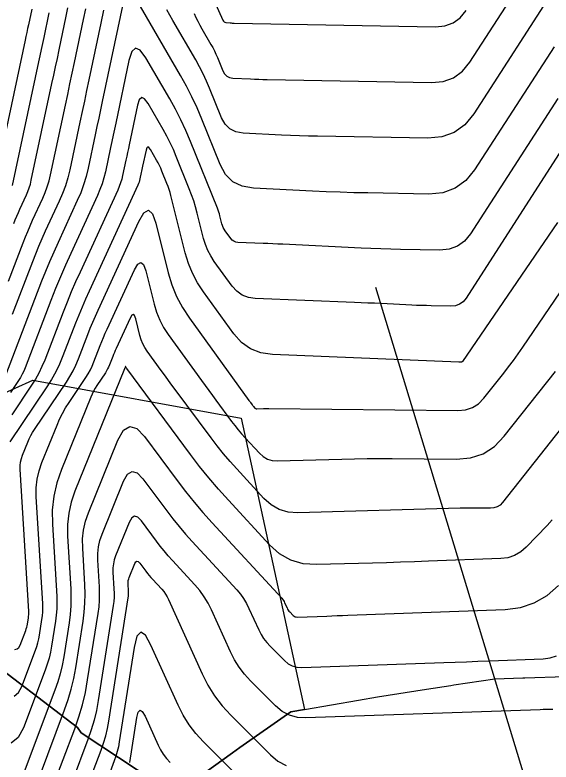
# Model space of a CAD drawing. Extents: x 1354696 to 1366163, y 660729 to 670380.
# Drawn here: x 1361561 to 1361604, y 664898.2 to 664958.1 of the extents above; entities that cross this region are included whole.
import ezdxf

# ---------------------------------------------------------------- set-up
doc = ezdxf.new("R2010")
doc.units = 0
for name, color, linetype in [('R_Contours', 7, 'Continuous'), ('R_Erosion', 7, 'Continuous'), ('R_Fin Surface', 7, 'Continuous')]:
    doc.layers.add(name, color=color, linetype=linetype)

msp = doc.modelspace()

# ---------------------------------------------------------------- linework, layer by layer
at = {"layer": 'R_Contours'}
for points in [[(1361574.807, 664964.15), (1361577.73, 664957.635), (1361577.77, 664957.567), (1361577.823, 664957.516), (1361577.888, 664957.481), (1361577.965, 664957.464), (1361578.297, 664957.428), (1361578.381, 664957.42), (1361578.464, 664957.413), (1361578.547, 664957.409), (1361578.631, 664957.406), (1361594.774, 664957.104), (1361595.527, 664957.175), (1361596.189, 664957.417), (1361596.759, 664957.831), (1361597.238, 664958.417)], [(1361575.42, 664958.165), (1361575.563, 664957.857), (1361575.714, 664957.553), (1361575.873, 664957.253), (1361576.04, 664956.957), (1361576.771, 664955.699), (1361576.913, 664955.444), (1361577.045, 664955.185), (1361577.169, 664954.921), (1361577.283, 664954.653), (1361577.721, 664953.57), (1361577.853, 664953.331), (1361578.031, 664953.157), (1361578.254, 664953.046), (1361578.523, 664953), (1361579.933, 664952.931), (1361580.265, 664952.916), (1361580.598, 664952.904), (1361580.93, 664952.894), (1361581.263, 664952.887), (1361594.461, 664952.639), (1361595.402, 664952.728), (1361596.229, 664953.03), (1361596.942, 664953.548), (1361597.541, 664954.279), (1361602.603, 664962.121)], [(1361604.506, 664960.463), (1361597.843, 664950.142), (1361597.125, 664949.264), (1361596.27, 664948.644), (1361595.278, 664948.281), (1361594.149, 664948.174), (1361585.308, 664948.34), (1361584.585, 664948.356), (1361583.862, 664948.378), (1361583.14, 664948.405), (1361582.418, 664948.437), (1361579.353, 664948.587), (1361578.768, 664948.687), (1361578.283, 664948.927), (1361577.896, 664949.306), (1361577.609, 664949.825), (1361576.658, 664952.179), (1361576.41, 664952.763), (1361576.142, 664953.336), (1361575.853, 664953.9), (1361575.544, 664954.454), (1361573.701, 664957.626), (1361573.463, 664958.049), (1361573.236, 664958.478)], [(1361569.749, 664959.176), (1361568.053, 664951.132), (1361567.911, 664950.462), (1361567.769, 664949.792), (1361567.627, 664949.122), (1361567.484, 664948.452), (1361566.91, 664945.773), (1361566.749, 664945.11), (1361566.552, 664944.458), (1361566.319, 664943.818), (1361566.05, 664943.19), (1361564.503, 664939.833), (1361564.155, 664939.063), (1361563.821, 664938.288), (1361563.499, 664937.508), (1361563.189, 664936.723), (1361560.288, 664929.182)], [(1361604.284, 664955.513), (1361597.918, 664945.654), (1361597.206, 664944.783), (1361596.358, 664944.168), (1361595.374, 664943.807), (1361594.254, 664943.702), (1361589.353, 664943.794), (1361588.24, 664943.819), (1361587.127, 664943.852), (1361586.015, 664943.894), (1361584.903, 664943.944), (1361580.182, 664944.173), (1361579.282, 664944.328), (1361578.535, 664944.698), (1361577.94, 664945.282), (1361577.497, 664946.081), (1361576.033, 664949.705), (1361575.651, 664950.604), (1361575.238, 664951.487), (1361574.794, 664952.355), (1361574.318, 664953.208), (1361570.819, 664959.232)], [(1361562.393, 664958.516), (1361562.13, 664957.271), (1361562.064, 664956.96), (1361561.998, 664956.648), (1361561.932, 664956.337), (1361561.865, 664956.026), (1361559.851, 664946.617), (1361559.749, 664946.341), (1361559.586, 664946.18), (1361559.361, 664946.131), (1361559.074, 664946.196), (1361557.805, 664946.684), (1361557.492, 664946.814), (1361557.186, 664946.959), (1361556.888, 664947.119), (1361556.598, 664947.294), (1361544.982, 664954.711), (1361544.056, 664955.275), (1361543.108, 664955.798), (1361542.138, 664956.28), (1361541.147, 664956.72), (1361537.139, 664958.4)], [(1361560.518, 664936.727), (1361561.705, 664939.813), (1361561.884, 664940.268), (1361562.071, 664940.719), (1361562.265, 664941.168), (1361562.466, 664941.614), (1361563.285, 664943.391), (1361563.477, 664943.839), (1361563.643, 664944.296), (1361563.784, 664944.761), (1361563.899, 664945.235), (1361565.094, 664950.819), (1361565.278, 664951.676), (1361565.46, 664952.535), (1361565.642, 664953.393), (1361565.824, 664954.251), (1361566.548, 664957.684), (1361566.722, 664958.544)], [(1361568.144, 664958.449), (1361567.933, 664957.407), (1361566.975, 664952.866), (1361566.795, 664952.014), (1361566.615, 664951.163), (1361566.434, 664950.312), (1361566.252, 664949.461), (1361565.438, 664945.66), (1361565.281, 664945.014), (1361565.089, 664944.38), (1361564.862, 664943.757), (1361564.601, 664943.145), (1361563.484, 664940.723), (1361563.21, 664940.116), (1361562.946, 664939.504), (1361562.692, 664938.888), (1361562.447, 664938.268), (1361560.829, 664934.061)], [(1361560.963, 664941.357), (1361561.077, 664941.647), (1361561.196, 664941.935), (1361561.319, 664942.221), (1361561.447, 664942.504), (1361561.969, 664943.636), (1361562.091, 664943.921), (1361562.197, 664944.212), (1361562.287, 664944.509), (1361562.36, 664944.81), (1361564.018, 664952.554), (1361564.162, 664953.23), (1361564.306, 664953.906), (1361564.45, 664954.582), (1361564.592, 664955.258), (1361565.163, 664957.962), (1361565.3, 664958.639)], [(1361563.778, 664958.239), (1361563.361, 664956.264), (1361563.257, 664955.771), (1361563.152, 664955.277), (1361563.047, 664954.784), (1361562.942, 664954.29), (1361560.821, 664944.385)], [(1361604.586, 664951.376), (1361597.573, 664940.514), (1361597.099, 664939.934), (1361596.535, 664939.525), (1361595.88, 664939.285), (1361595.134, 664939.215), (1361591.972, 664939.274), (1361591.182, 664939.292), (1361590.392, 664939.315), (1361589.602, 664939.345), (1361588.812, 664939.38), (1361582.527, 664939.686), (1361582.132, 664939.705), (1361581.737, 664939.723), (1361581.341, 664939.74), (1361580.946, 664939.756), (1361578.933, 664939.837), (1361578.762, 664939.861), (1361578.61, 664939.921), (1361578.476, 664940.015), (1361578.361, 664940.143), (1361577.915, 664940.759), (1361577.828, 664940.893), (1361577.754, 664941.033), (1361577.694, 664941.179), (1361577.648, 664941.332), (1361577.492, 664941.956), (1361577.45, 664942.111), (1361577.403, 664942.265), (1361577.35, 664942.417), (1361577.293, 664942.567), (1361575.133, 664947.91), (1361574.76, 664948.787), (1361574.357, 664949.65), (1361573.923, 664950.498), (1361573.459, 664951.33), (1361571.541, 664954.631), (1361571.097, 664955.237), (1361570.724, 664955.402), (1361570.421, 664955.128), (1361570.189, 664954.414), (1361569.131, 664949.398), (1361569.028, 664948.909), (1361568.924, 664948.42), (1361568.82, 664947.932), (1361568.715, 664947.443), (1361568.297, 664945.489), (1361568.179, 664945.005), (1361568.036, 664944.529), (1361567.866, 664944.062), (1361567.67, 664943.604), (1361565.521, 664938.942), (1361565.101, 664938.011), (1361564.696, 664937.073), (1361564.306, 664936.129), (1361563.931, 664935.178), (1361561.86, 664929.795), (1361561.749, 664929.529), (1361561.623, 664929.27), (1361561.483, 664929.018), (1361561.329, 664928.774), (1361560.682, 664927.813)], [(1361604.888, 664947.239), (1361597.228, 664935.374), (1361596.992, 664935.085), (1361596.711, 664934.882), (1361596.386, 664934.762), (1361596.015, 664934.728), (1361594.442, 664934.757), (1361594.049, 664934.766), (1361593.656, 664934.778), (1361593.263, 664934.792), (1361592.871, 664934.81), (1361590.428, 664934.929), (1361589.89, 664934.954), (1361589.351, 664934.979), (1361588.813, 664935.002), (1361588.275, 664935.024), (1361580.319, 664935.342), (1361579.768, 664935.421), (1361579.277, 664935.612), (1361578.846, 664935.915), (1361578.476, 664936.33), (1361577.038, 664938.314), (1361576.757, 664938.745), (1361576.519, 664939.196), (1361576.326, 664939.667), (1361576.178, 664940.16), (1361575.673, 664942.172), (1361575.539, 664942.672), (1361575.387, 664943.166), (1361575.218, 664943.656), (1361575.032, 664944.139), (1361573.986, 664946.728), (1361573.752, 664947.28), (1361573.498, 664947.823), (1361573.225, 664948.356), (1361572.933, 664948.88), (1361571.726, 664950.958), (1361571.446, 664951.339), (1361571.211, 664951.443), (1361571.021, 664951.27), (1361570.874, 664950.821), (1361570.209, 664947.664), (1361570.144, 664947.357), (1361570.079, 664947.049), (1361570.013, 664946.742), (1361569.947, 664946.434), (1361569.684, 664945.204), (1361569.61, 664944.899), (1361569.519, 664944.6), (1361569.413, 664944.306), (1361569.289, 664944.018), (1361566.267, 664937.462), (1361565.908, 664936.664), (1361565.561, 664935.862), (1361565.227, 664935.053), (1361564.907, 664934.239), (1361563.433, 664930.409), (1361563.213, 664929.882), (1361562.964, 664929.37), (1361562.688, 664928.872), (1361562.382, 664928.39), (1361560.791, 664926.026)], [(1361604.556, 664941.435), (1361596.937, 664930.3), (1361596.93, 664930.289), (1361596.921, 664930.278), (1361596.905, 664930.257), (1361596.9, 664930.252), (1361596.895, 664930.249), (1361596.889, 664930.247), (1361596.883, 664930.247), (1361596.742, 664930.248), (1361596.716, 664930.249), (1361596.69, 664930.249), (1361596.665, 664930.25), (1361596.639, 664930.251), (1361581.704, 664930.847), (1361580.774, 664930.981), (1361579.944, 664931.304), (1361579.216, 664931.816), (1361578.59, 664932.516), (1361576.162, 664935.869), (1361575.686, 664936.597), (1361575.284, 664937.359), (1361574.958, 664938.156), (1361574.708, 664938.988), (1361573.554, 664943.585), (1361573.487, 664943.835), (1361573.412, 664944.081), (1361573.328, 664944.325), (1361573.235, 664944.566), (1361572.839, 664945.546), (1361572.743, 664945.773), (1361572.638, 664945.996), (1361572.526, 664946.215), (1361572.406, 664946.43), (1361571.91, 664947.284), (1361571.795, 664947.441), (1361571.699, 664947.483), (1361571.62, 664947.412), (1361571.56, 664947.228), (1361571.287, 664945.931), (1361571.26, 664945.804), (1361571.233, 664945.678), (1361571.206, 664945.551), (1361571.179, 664945.425), (1361571.071, 664944.92), (1361571.041, 664944.794), (1361571.003, 664944.671), (1361570.959, 664944.551), (1361570.909, 664944.432), (1361566.991, 664935.933), (1361566.703, 664935.294), (1361566.426, 664934.651), (1361566.158, 664934.003), (1361565.901, 664933.351), (1361564.894, 664930.734), (1361564.625, 664930.089), (1361564.321, 664929.462), (1361563.982, 664928.853), (1361563.608, 664928.262), (1361560.649, 664923.865)], [(1361561.038, 664907.224), (1361561.22, 664907.258), (1361561.365, 664907.373), (1361561.473, 664907.57), (1361561.917, 664908.751), (1361561.959, 664908.872), (1361561.995, 664908.994), (1361562.024, 664909.118), (1361562.047, 664909.244), (1361562.127, 664909.749), (1361562.144, 664909.876), (1361562.153, 664910.003), (1361562.156, 664910.13), (1361562.152, 664910.257), (1361561.473, 664921.675), (1361561.472, 664921.958), (1361561.502, 664922.236), (1361561.562, 664922.509), (1361561.654, 664922.777), (1361562.084, 664923.837), (1361562.198, 664924.099), (1361562.325, 664924.354), (1361562.465, 664924.601), (1361562.619, 664924.842), (1361565.172, 664928.636), (1361565.453, 664929.08), (1361565.708, 664929.538), (1361565.936, 664930.009), (1361566.139, 664930.495), (1361566.896, 664932.462), (1361567.089, 664932.953), (1361567.29, 664933.439), (1361567.499, 664933.923), (1361567.716, 664934.403), (1361570.989, 664941.506), (1361571.395, 664942.195), (1361571.756, 664942.404), (1361572.072, 664942.132), (1361572.344, 664941.379), (1361573.34, 664937.408), (1361573.633, 664936.436), (1361574.013, 664935.505), (1361574.482, 664934.615), (1361575.038, 664933.765), (1361579.812, 664927.173), (1361579.842, 664927.132), (1361579.873, 664927.09), (1361579.903, 664927.048), (1361579.934, 664927.007), (1361580.065, 664926.83), (1361580.092, 664926.794), (1361580.12, 664926.76), (1361580.149, 664926.726), (1361580.179, 664926.693), (1361580.3, 664926.562), (1361580.332, 664926.533), (1361580.368, 664926.513), (1361580.407, 664926.502), (1361580.45, 664926.499), (1361580.994, 664926.513), (1361581.099, 664926.516), (1361581.205, 664926.517), (1361581.311, 664926.517), (1361581.416, 664926.517), (1361596.574, 664926.353), (1361597.185, 664926.41), (1361597.736, 664926.594), (1361598.226, 664926.906), (1361598.654, 664927.346), (1361600.248, 664929.36), (1361600.641, 664929.867), (1361601.026, 664930.381), (1361601.402, 664930.901), (1361601.769, 664931.427), (1361606.064, 664937.705)], [(1361560.98, 664903.483), (1361561.337, 664903.766), (1361561.602, 664904.249), (1361562.697, 664907.157), (1361562.8, 664907.454), (1361562.887, 664907.755), (1361562.96, 664908.06), (1361563.017, 664908.369), (1361563.213, 664909.613), (1361563.254, 664909.924), (1361563.277, 664910.236), (1361563.284, 664910.55), (1361563.274, 664910.864), (1361562.762, 664919.472), (1361562.759, 664920.174), (1361562.832, 664920.863), (1361562.983, 664921.54), (1361563.211, 664922.204), (1361564.42, 664925.188), (1361564.627, 664925.663), (1361564.858, 664926.125), (1361565.112, 664926.575), (1361565.39, 664927.012), (1361566.735, 664929.01), (1361566.923, 664929.308), (1361567.094, 664929.614), (1361567.247, 664929.93), (1361567.383, 664930.255), (1361567.89, 664931.574), (1361568.02, 664931.902), (1361568.154, 664932.228), (1361568.294, 664932.552), (1361568.44, 664932.874), (1361570.633, 664937.633), (1361570.905, 664938.095), (1361571.147, 664938.234), (1361571.359, 664938.052), (1361571.541, 664937.548), (1361572.208, 664934.888), (1361572.404, 664934.236), (1361572.659, 664933.612), (1361572.973, 664933.016), (1361573.346, 664932.447), (1361576.008, 664928.771), (1361576.297, 664928.373), (1361576.587, 664927.976), (1361576.879, 664927.579), (1361577.171, 664927.184), (1361578.423, 664925.497), (1361578.681, 664925.159), (1361578.948, 664924.829), (1361579.223, 664924.505), (1361579.507, 664924.189), (1361580.661, 664922.94), (1361580.967, 664922.668), (1361581.306, 664922.477), (1361581.68, 664922.367), (1361582.088, 664922.338), (1361587.275, 664922.479), (1361588.281, 664922.502), (1361589.288, 664922.515), (1361590.294, 664922.519), (1361591.3, 664922.512), (1361596.436, 664922.457), (1361597.571, 664922.562), (1361598.593, 664922.905), (1361599.502, 664923.484), (1361600.297, 664924.3), (1361604.401, 664929.489)], [(1361606.988, 664927.637), (1361600.154, 664918.996), (1361599.953, 664918.789), (1361599.723, 664918.643), (1361599.465, 664918.556), (1361599.178, 664918.53), (1361597.973, 664918.543), (1361597.671, 664918.545), (1361597.37, 664918.544), (1361597.069, 664918.54), (1361596.767, 664918.533), (1361583.726, 664918.178), (1361582.953, 664918.233), (1361582.245, 664918.441), (1361581.601, 664918.803), (1361581.022, 664919.318), (1361578.835, 664921.686), (1361578.297, 664922.285), (1361577.775, 664922.897), (1361577.27, 664923.524), (1361576.781, 664924.164), (1361573.819, 664928.156), (1361573.559, 664928.507), (1361573.3, 664928.86), (1361573.042, 664929.213), (1361572.784, 664929.567), (1361571.654, 664931.128), (1361571.465, 664931.417), (1361571.305, 664931.72), (1361571.176, 664932.036), (1361571.076, 664932.367), (1361570.737, 664933.717), (1361570.645, 664933.973), (1361570.538, 664934.065), (1361570.415, 664933.995), (1361570.277, 664933.76), (1361569.164, 664931.345), (1361569.09, 664931.182), (1361569.019, 664931.017), (1361568.951, 664930.852), (1361568.885, 664930.685), (1361568.627, 664930.016), (1361568.559, 664929.851), (1361568.481, 664929.691), (1361568.394, 664929.535), (1361568.299, 664929.384), (1361567.616, 664928.37), (1361567.475, 664928.148), (1361567.346, 664927.92), (1361567.229, 664927.685), (1361567.124, 664927.444), (1361564.768, 664921.631), (1361564.404, 664920.571), (1361564.163, 664919.49), (1361564.045, 664918.389), (1361564.051, 664917.268), (1361564.395, 664911.47), (1361564.412, 664910.969), (1361564.401, 664910.47), (1361564.363, 664909.973), (1361564.299, 664909.476), (1361563.986, 664907.494), (1361563.895, 664907.001), (1361563.78, 664906.515), (1361563.64, 664906.036), (1361563.476, 664905.563), (1361561.731, 664900.929), (1361561.308, 664900.159), (1361560.741, 664899.708)], [(1361604.138, 664917.595), (1361603.724, 664917.156), (1361602.052, 664915.415), (1361601.611, 664915.031), (1361601.124, 664914.751), (1361600.59, 664914.573), (1361600.01, 664914.499), (1361594.212, 664914.281), (1361593.09, 664914.241), (1361591.968, 664914.203), (1361590.847, 664914.168), (1361589.725, 664914.136), (1361585.237, 664914.014), (1361584.16, 664914.09), (1361583.173, 664914.38), (1361582.276, 664914.884), (1361581.47, 664915.602), (1361578.163, 664919.182), (1361577.37, 664920.064), (1361576.602, 664920.966), (1361575.858, 664921.888), (1361575.139, 664922.831), (1361570.025, 664929.722), (1361570.01, 664929.742), (1361569.995, 664929.763), (1361569.961, 664929.81), (1361569.956, 664929.818), (1361569.951, 664929.827), (1361569.947, 664929.836), (1361569.944, 664929.846), (1361569.934, 664929.886), (1361569.932, 664929.894), (1361569.928, 664929.896), (1361569.925, 664929.894), (1361569.921, 664929.887), (1361569.888, 664929.816), (1361569.883, 664929.806), (1361569.879, 664929.796), (1361569.872, 664929.777), (1361569.87, 664929.772), (1361569.868, 664929.767), (1361569.865, 664929.762), (1361569.862, 664929.758), (1361569.842, 664929.728), (1361569.838, 664929.721), (1361569.834, 664929.715), (1361569.83, 664929.708), (1361569.827, 664929.701), (1361565.858, 664919.907), (1361565.557, 664919.031), (1361565.358, 664918.139), (1361565.261, 664917.23), (1361565.266, 664916.304), (1361565.517, 664912.076), (1361565.539, 664911.389), (1361565.525, 664910.704), (1361565.473, 664910.021), (1361565.384, 664909.34), (1361564.955, 664906.618), (1361564.831, 664905.943), (1361564.672, 664905.276), (1361564.48, 664904.618), (1361564.255, 664903.969), (1361561.219, 664895.907)], [(1361562.342, 664895.224), (1361565.034, 664902.374), (1361565.321, 664903.2), (1361565.565, 664904.036), (1361565.766, 664904.884), (1361565.924, 664905.743), (1361566.513, 664909.479), (1361566.608, 664910.207), (1361566.664, 664910.937), (1361566.679, 664911.669), (1361566.655, 664912.404), (1361566.481, 664915.344), (1361566.477, 664916.073), (1361566.553, 664916.788), (1361566.71, 664917.49), (1361566.947, 664918.179), (1361569.306, 664924), (1361569.748, 664924.78), (1361570.251, 664925.085), (1361570.815, 664924.916), (1361571.439, 664924.271), (1361574.056, 664920.745), (1361574.722, 664919.872), (1361575.41, 664919.019), (1361576.121, 664918.184), (1361576.855, 664917.368), (1361582.44, 664911.32), (1361582.511, 664911.238), (1361582.574, 664911.15), (1361582.63, 664911.058), (1361582.678, 664910.961), (1361582.867, 664910.545), (1361582.911, 664910.458), (1361582.963, 664910.376), (1361583.021, 664910.299), (1361583.087, 664910.227), (1361583.365, 664909.949), (1361583.438, 664909.889), (1361583.518, 664909.847), (1361583.605, 664909.823), (1361583.7, 664909.817), (1361586.049, 664909.899), (1361586.474, 664909.914), (1361586.898, 664909.929), (1361587.322, 664909.945), (1361587.747, 664909.961), (1361600.365, 664910.434), (1361601.582, 664910.59), (1361602.701, 664910.962), (1361603.724, 664911.55), (1361604.649, 664912.356)], [(1361563.988, 664895.933), (1361565.846, 664900.869), (1361566.179, 664901.825), (1361566.462, 664902.795), (1361566.695, 664903.779), (1361566.878, 664904.775), (1361567.719, 664910.105), (1361567.789, 664910.636), (1361567.829, 664911.169), (1361567.84, 664911.703), (1361567.823, 664912.239), (1361567.695, 664914.384), (1361567.693, 664914.915), (1361567.749, 664915.437), (1361567.863, 664915.949), (1361568.035, 664916.452), (1361569.756, 664920.698), (1361570.079, 664921.267), (1361570.446, 664921.49), (1361570.857, 664921.366), (1361571.312, 664920.896), (1361573.222, 664918.323), (1361573.707, 664917.687), (1361574.209, 664917.065), (1361574.728, 664916.456), (1361575.263, 664915.86), (1361578.834, 664911.994), (1361579.125, 664911.653), (1361579.386, 664911.292), (1361579.617, 664910.911), (1361579.818, 664910.511), (1361580.599, 664908.787), (1361580.782, 664908.428), (1361580.994, 664908.089), (1361581.237, 664907.771), (1361581.509, 664907.473), (1361582.658, 664906.324), (1361582.96, 664906.075), (1361583.291, 664905.901), (1361583.653, 664905.802), (1361584.044, 664905.778), (1361595.443, 664906.176), (1361596.357, 664906.208), (1361597.27, 664906.24), (1361598.183, 664906.274), (1361599.096, 664906.308), (1361603.419, 664906.47), (1361603.975, 664906.541), (1361604.486, 664906.711)], [(1361604.191, 664902.413), (1361603.934, 664902.412), (1361603.677, 664902.408), (1361603.419, 664902.402), (1361603.162, 664902.394), (1361584.388, 664901.74), (1361583.7, 664901.781), (1361583.065, 664901.955), (1361582.482, 664902.261), (1361581.951, 664902.7), (1361579.931, 664904.719), (1361579.452, 664905.242), (1361579.026, 664905.802), (1361578.652, 664906.398), (1361578.331, 664907.03), (1361576.808, 664910.39), (1361576.535, 664910.933), (1361576.222, 664911.449), (1361575.869, 664911.938), (1361575.474, 664912.401), (1361573.672, 664914.353), (1361573.335, 664914.727), (1361573.009, 664915.11), (1361572.693, 664915.502), (1361572.387, 664915.902), (1361571.186, 664917.521), (1361570.9, 664917.817), (1361570.641, 664917.894), (1361570.41, 664917.754), (1361570.207, 664917.396), (1361569.124, 664914.725), (1361569.016, 664914.409), (1361568.944, 664914.086), (1361568.909, 664913.758), (1361568.91, 664913.424), (1361568.99, 664912.074), (1361569.001, 664911.737), (1361568.994, 664911.401), (1361568.969, 664911.066), (1361568.925, 664910.731), (1361567.725, 664903.122), (1361567.579, 664902.329), (1361567.393, 664901.546), (1361567.168, 664900.773), (1361566.903, 664900.011), (1361565.634, 664896.641)], [(1361567.11, 664896.899), (1361567.959, 664899.153), (1361568.156, 664899.721), (1361568.324, 664900.296), (1361568.462, 664900.879), (1361568.571, 664901.47), (1361570.131, 664911.358), (1361570.149, 664911.495), (1361570.16, 664911.633), (1361570.163, 664911.771), (1361570.158, 664911.909), (1361570.125, 664912.463), (1361570.124, 664912.601), (1361570.139, 664912.735), (1361570.168, 664912.868), (1361570.213, 664912.998), (1361570.657, 664914.094), (1361570.741, 664914.241), (1361570.836, 664914.299), (1361570.942, 664914.267), (1361571.06, 664914.146), (1361571.553, 664913.481), (1361571.678, 664913.317), (1361571.808, 664913.156), (1361571.942, 664912.998), (1361572.08, 664912.845), (1361572.82, 664912.043), (1361572.982, 664911.853), (1361573.127, 664911.653), (1361573.256, 664911.441), (1361573.368, 664911.218), (1361576.063, 664905.272), (1361576.522, 664904.368), (1361577.057, 664903.515), (1361577.667, 664902.714), (1361578.352, 664901.965), (1361581.534, 664898.784), (1361582.141, 664898.282), (1361582.808, 664897.932)], [(1361579.571, 664896.415), (1361576.177, 664899.809), (1361575.568, 664900.474), (1361575.027, 664901.185), (1361574.552, 664901.942), (1361574.144, 664902.745), (1361571.959, 664907.566), (1361571.508, 664908.363), (1361571.133, 664908.599), (1361570.834, 664908.272), (1361570.611, 664907.383), (1361569.418, 664899.817), (1361569.346, 664899.429), (1361569.255, 664899.046), (1361569.145, 664898.668), (1361569.016, 664898.296), (1361568.458, 664896.815)], [(1361570.264, 664898.165), (1361570.834, 664901.778), (1361570.94, 664902.203), (1361571.083, 664902.359), (1361571.262, 664902.247), (1361571.478, 664901.866), (1361572.521, 664899.563), (1361572.716, 664899.18), (1361572.943, 664898.818), (1361573.202, 664898.478), (1361573.492, 664898.161)]]:
    msp.add_lwpolyline(points, dxfattribs=at)
at = {"layer": 'R_Erosion'}
for p, q in [((1361352.904, 664835.143), (1361562.484, 664928.799)), ((1361562.484, 664928.799), (1361579.192, 664925.753)), ((1361579.192, 664925.753), (1361584.276, 664902.413))]:
    msp.add_line(p, q, dxfattribs=at)
for points in [[(1361537.868, 664897.846), (1361541.307, 664899.387), (1361542.991, 664900), (1361546.925, 664901.418), (1361548.172, 664902.007), (1361552.301, 664904.104), (1361553.162, 664904.537), (1361555.665, 664905.79), (1361557.709, 664906.733), (1361558.201, 664906.959), (1361566.067, 664900.972), (1361566.347, 664900.532), (1361573.852, 664895.602)], [(1361573.852, 664895.602), (1361566.347, 664900.532), (1361566.067, 664900.972), (1361558.201, 664906.959), (1361557.709, 664906.733), (1361555.665, 664905.79), (1361553.162, 664904.537), (1361552.301, 664904.104), (1361548.172, 664902.007), (1361546.925, 664901.418), (1361542.991, 664900), (1361541.307, 664899.387), (1361537.868, 664897.846)], [(1361574.102, 664895.776), (1361578.484, 664898.944), (1361579.082, 664899.377), (1361583.164, 664902.216), (1361584.276, 664902.413), (1361588.611, 664903.159), (1361590.135, 664903.411), (1361594.067, 664904.04), (1361596.004, 664904.338), (1361596.251, 664904.375), (1361599.53, 664904.86), (1361601.785, 664904.943), (1361601.954, 664904.949), (1361605.169, 664905.046)], [(1361584.276, 664902.413), (1361583.164, 664902.216), (1361579.082, 664899.377), (1361578.484, 664898.944), (1361574.102, 664895.776)]]:
    msp.add_lwpolyline(points, dxfattribs=at)
at = {"layer": 'R_Fin Surface'}
msp.add_line((1361644.631, 664756.453), (1361589.998, 664936.225), dxfattribs=at)

doc.saveas('drawing.dxf')
